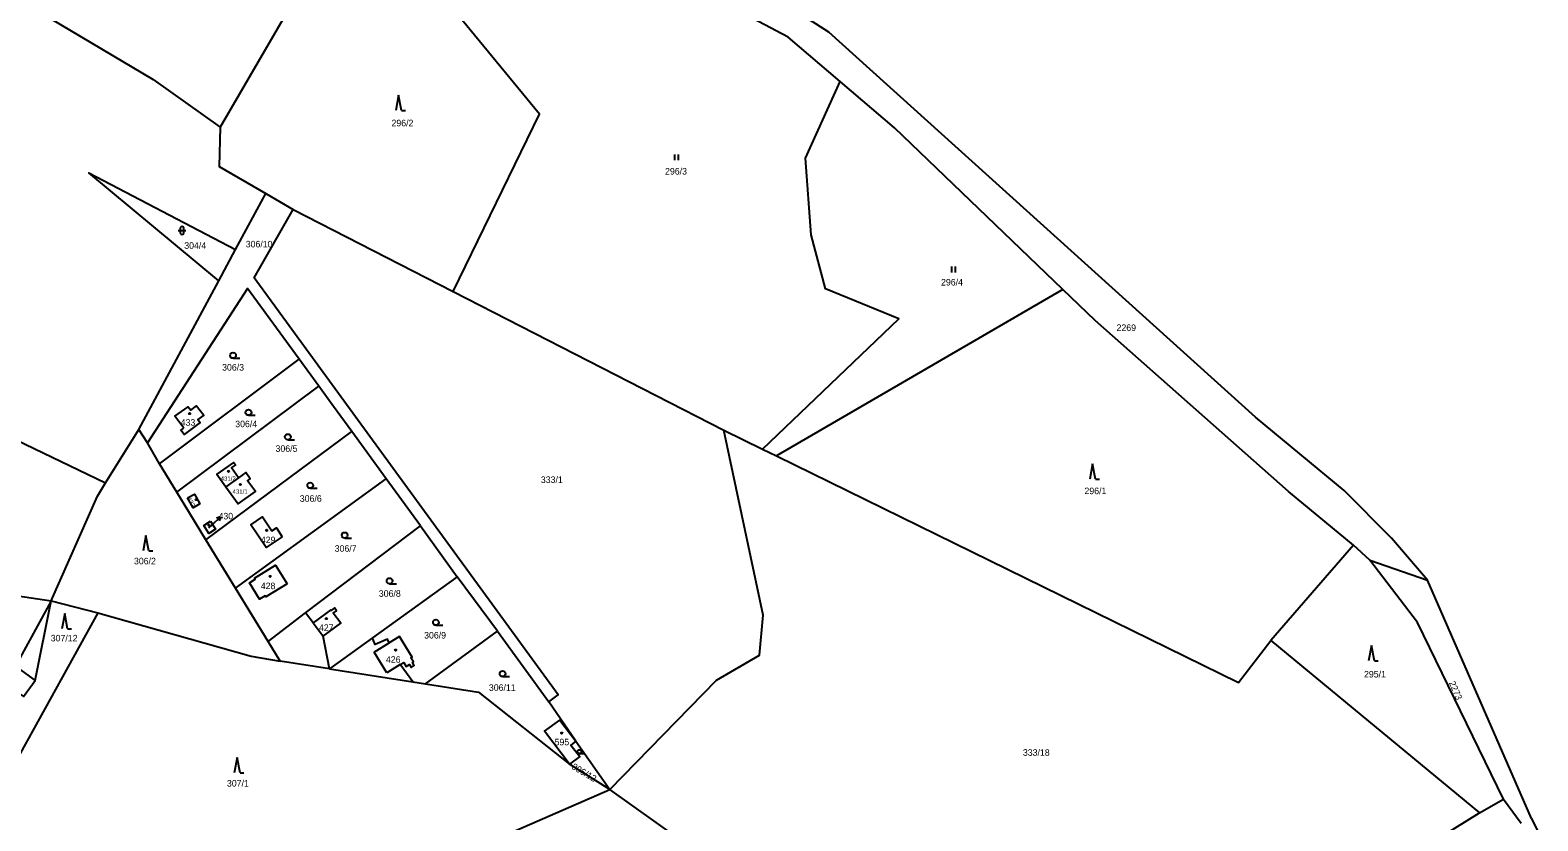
# Model space of a CAD drawing. Extents: x -725728 to -720881, y -1068679 to -1063504.
# Drawn here: x -722012.3 to -721620.8, y -1065223.7 to -1065018.4 of the extents above; entities that cross this region are included whole.
import ezdxf

# ---------------------------------------------------------------- set-up
doc = ezdxf.new("R2010")
doc.units = 0
for name, color, linetype in [('Hranice parcel', 7, 'Continuous'), ('Parcelní čísla', 7, 'Continuous'), ('Pop  PČ popisy', 7, 'Continuous'), ('Vnitřní kresba', 7, 'Continuous'), ('Značky budov', 7, 'Continuous'), ('Značky kultur', 7, 'Continuous')]:
    doc.layers.add(name, color=color, linetype=linetype)

# ---------------------------------------------------------------- blocks, each defined once
blk = doc.blocks.new('4.02_3')
at = {"layer": 'Značky budov'}
blk.add_circle((-0.001, 0), 0.0175, dxfattribs=at)
blk = doc.blocks.new('4.02_4')
at = {"layer": 'Značky budov'}
blk.add_circle((-0.001, 0), 0.0175, dxfattribs=at)
blk = doc.blocks.new('1029_167')
at = {"layer": 'Pop  PČ popisy'}
for p, q in [((0, 0), (0.219, 0.205)), ((0.219, 0.205), (0.112, 0.173)), ((0.219, 0.205), (0.18, 0.1))]:
    blk.add_line(p, q, dxfattribs=at)
blk = doc.blocks.new('3.06_1')
at = {"layer": 'Značky kultur'}
for p, q in [((-0.051, 0), (-0.051, 0.15)), ((0.049, 0), (0.049, 0.15))]:
    blk.add_line(p, q, dxfattribs=at)
blk = doc.blocks.new('3.16_3')
at = {"layer": 'Značky kultur'}
for p, q in [((-0.1, 0.1), (0.1, 0.1)), ((-0.05, 0.15), (-0.05, 0.05)), ((0.05, 0.05), (0.05, 0.15))]:
    blk.add_line(p, q, dxfattribs=at)
for centre, start, end in [((0, 0.15), 0, 180), ((0, 0.05), 180, 359.9879)]:
    blk.add_arc(centre, 0.05, start, end, dxfattribs=at)
blk = doc.blocks.new('3.08_1')
at = {"layer": 'Značky kultur'}
for p, q in [((0, 0.4), (-0.075, 0)), ((0.075, 0), (0, 0.4)), ((0.075, 0), (0.175, 0))]:
    blk.add_line(p, q, dxfattribs=at)
blk = doc.blocks.new('3.04_2')
at = {"layer": 'Značky kultur'}
blk.add_line((0.001, 0), (0.176, 0), dxfattribs=at)
blk.add_circle((0.001, 0.075), 0.075, dxfattribs=at)
blk = doc.blocks.new('3.04_3')
at = {"layer": 'Značky kultur'}
blk.add_line((0.001, 0), (0.176, 0), dxfattribs=at)
blk.add_circle((0.001, 0.075), 0.075, dxfattribs=at)
blk = doc.blocks.new('3.04_4')
at = {"layer": 'Značky kultur'}
blk.add_line((0, 0), (0.118, 0), dxfattribs=at)
blk.add_circle((0, 0.05), 0.0502, dxfattribs=at)
blk = doc.blocks.new('3.08_2')
at = {"layer": 'Značky kultur'}
for p, q in [((0, 0.4), (-0.075, 0)), ((0.075, 0), (0, 0.4)), ((0.075, 0), (0.175, 0))]:
    blk.add_line(p, q, dxfattribs=at)
blk = doc.blocks.new('3.06_2')
at = {"layer": 'Značky kultur'}
for p, q in [((-0.051, 0), (-0.051, 0.15)), ((0.049, 0), (0.049, 0.15))]:
    blk.add_line(p, q, dxfattribs=at)

msp = doc.modelspace()

# ---------------------------------------------------------------- linework, layer by layer
at = {"layer": 'Hranice parcel'}
for p, q in [((-721918.05, -1064966.26), (-721962.92, -1065043.6)), ((-721958.91, -1065075.36), (-721951.07, -1065060.81)), ((-721951.07, -1065060.81), (-721943.95, -1065064.96)), ((-721943.95, -1065064.96), (-721902.46, -1065086.23)), ((-721963.26, -1065083.45), (-721958.91, -1065075.36)), ((-721984.07, -1065122.1), (-721963.26, -1065083.45)), ((-721902.46, -1065086.23), (-721832.16, -1065122.26)), ((-721744.12, -1065085.73), (-721818.5, -1065128.95)), ((-721978.66, -1065130.97), (-721942.43, -1065103.84)), ((-721937.33, -1065110.84), (-721942.43, -1065103.84)), ((-721974.17, -1065138.33), (-721937.33, -1065110.84)), ((-721992.67, -1065135.95), (-721984.07, -1065122.1)), ((-721981.8, -1065125.5), (-721984.07, -1065122.1)), ((-721978.66, -1065130.97), (-721981.8, -1065125.5)), ((-721966.62, -1065150.7), (-721928.76, -1065122.61)), ((-721919.84, -1065134.84), (-721928.76, -1065122.61)), ((-721832.16, -1065122.26), (-721822.1, -1065127.19)), ((-721822.1, -1065127.19), (-721818.5, -1065128.95)), ((-721974.17, -1065138.33), (-721978.66, -1065130.97)), ((-721958.13, -1065134.6), (-721961.43, -1065136.95)), ((-721958.97, -1065163.25), (-721919.84, -1065134.84)), ((-721910.92, -1065147.08), (-721919.84, -1065134.84)), ((-721940.73, -1065169.71), (-721910.92, -1065147.08)), ((-721910.92, -1065147.08), (-721901.36, -1065160.28)), ((-721958.97, -1065163.25), (-721966.62, -1065150.7)), ((-721668.66, -1065152.07), (-721690.16, -1065176.83)), ((-721664.42, -1065156), (-721668.66, -1065152.07)), ((-721664.42, -1065156), (-721649.47, -1065161.18)), ((-721901.36, -1065160.28), (-721923.4, -1065176.2)), ((-721890.92, -1065174.44), (-721901.36, -1065160.28)), ((-722020.73, -1065164.49), (-722006.78, -1065166.52)), ((-721950.5, -1065177.13), (-721958.97, -1065163.25)), ((-721622.4, -1065223.06), (-721649.47, -1065161.18)), ((-722006.78, -1065166.52), (-722017.97, -1065186.95)), ((-722006.78, -1065166.52), (-721994.73, -1065169.65)), ((-721994.73, -1065169.65), (-722014.85, -1065206.2)), ((-721950.5, -1065177.13), (-721940.73, -1065169.71)), ((-721923.4, -1065176.2), (-721934.53, -1065184.24)), ((-721909.57, -1065188.12), (-721890.92, -1065174.44)), ((-721890.92, -1065174.44), (-721877.63, -1065192.78)), ((-721947.38, -1065182.24), (-721950.5, -1065177.13)), ((-721690.16, -1065176.83), (-721635.94, -1065221.6)), ((-721934.53, -1065184.24), (-721947.38, -1065182.24)), ((-721934.53, -1065184.24), (-721912.91, -1065187.57)), ((-721912.91, -1065187.57), (-721909.57, -1065188.12)), ((-721870.55, -1065203), (-721877.63, -1065192.78)), ((-721870.55, -1065203), (-721861.75, -1065215.54)), ((-721861.75, -1065215.54), (-721872.19, -1065208.98)), ((-721635.94, -1065221.6), (-721629.69, -1065218.01)), ((-721629.69, -1065218.01), (-721625.16, -1065224.28)), ((-721622.4, -1065223.06), (-721620.79, -1065226.41))]:
    msp.add_line(p, q, dxfattribs=at)
for points in [[(-721671.12, -1065137.93), (-721694.13, -1065118.87), (-721804.89, -1065018.95), (-721853.99, -1064987.4), (-721925.91, -1064952.22)], [(-722106.07, -1064958.38), (-722062.41, -1064970.85), (-722044.41, -1064978.92), (-722024.62, -1064990.96), (-722014.89, -1064999.34), (-722017.34, -1065004.53), (-722009.94, -1065013.6), (-721980.32, -1065031.2), (-721962.92, -1065043.6)], [(-721902.46, -1065086.23), (-721880.01, -1065040.25), (-721927.02, -1064982.99), (-721881.47, -1064985.29)], [(-721801.91, -1065031.77), (-721815.44, -1065020.23), (-721881.47, -1064985.29)], [(-721822.1, -1065127.19), (-721786.71, -1065093.3), (-721805.79, -1065085.52), (-721809.46, -1065071.56), (-721810.91, -1065051.59), (-721801.91, -1065031.77)], [(-721744.12, -1065085.73), (-721787.86, -1065043.77), (-721801.91, -1065031.77)], [(-722201.7, -1065039.76), (-722140.87, -1065072.28), (-722130.8, -1065051.87), (-722093.23, -1065069.86), (-722088.53, -1065083.69), (-722080.88, -1065093.49), (-721992.67, -1065135.95)], [(-721962.92, -1065043.6), (-721963.18, -1065053.76), (-721951.07, -1065060.81)], [(-721963.26, -1065083.45), (-721997.01, -1065055.44), (-721958.91, -1065075.36)], [(-721877.63, -1065192.78), (-721875.18, -1065190.99), (-721954.06, -1065082.71), (-721943.95, -1065064.96)], [(-721942.43, -1065103.84), (-721955.82, -1065085.46), (-721981.8, -1065125.5)], [(-721668.66, -1065152.07), (-721685.51, -1065138.2), (-721735.74, -1065093.77), (-721744.12, -1065085.73)], [(-721928.76, -1065122.61), (-721933.51, -1065116.08), (-721936.43, -1065112.07), (-721937.33, -1065110.84)], [(-721972.39, -1065121.72), (-721974.71, -1065118.62), (-721971.2, -1065116.17), (-721970.55, -1065117.04), (-721969.04, -1065115.91), (-721967.21, -1065118.37), (-721968.71, -1065119.5), (-721968.13, -1065120.28), (-721972.29, -1065123.39), (-721973.13, -1065122.27), (-721972.39, -1065121.72)], [(-721861.75, -1065215.54), (-721834.06, -1065187.19), (-721822.88, -1065180.67), (-721821.95, -1065170.24), (-721832.16, -1065122.26)], [(-721818.5, -1065128.95), (-721698.5, -1065187.72), (-721690.16, -1065176.83)], [(-721958.13, -1065134.6), (-721959.96, -1065132.03), (-721958.98, -1065131.34), (-721959.5, -1065130.61), (-721963.78, -1065133.65), (-721961.43, -1065136.95)], [(-721961.43, -1065136.95), (-721958.27, -1065141.39), (-721953.79, -1065138.2), (-721955.79, -1065135.39), (-721955.1, -1065134.9), (-721956.26, -1065133.27), (-721958.13, -1065134.6)], [(-722006.78, -1065166.52), (-721994.79, -1065139.37), (-721992.67, -1065135.95)], [(-721966.62, -1065150.7), (-721970.78, -1065143.88), (-721974.17, -1065138.33)], [(-721971.38, -1065139.83), (-721969.63, -1065138.84), (-721968.21, -1065141.39), (-721969.98, -1065142.39), (-721971.38, -1065139.83)], [(-721649.47, -1065161.18), (-721658.76, -1065150.3), (-721671.12, -1065137.93)], [(-721946.81, -1065149.91), (-721951, -1065152.72), (-721954.98, -1065146.78), (-721951.93, -1065144.74), (-721949.47, -1065148.41), (-721948.33, -1065147.64), (-721946.81, -1065149.91)], [(-721965.42, -1065145.89), (-721964.12, -1065147.95), (-721965.84, -1065149.03), (-721967.14, -1065146.97), (-721965.42, -1065145.89)], [(-721629.69, -1065218.01), (-721652.02, -1065172.19), (-721664.42, -1065156)], [(-721945.53, -1065162.11), (-721951.09, -1065165.5), (-721951.23, -1065165.28), (-721952.68, -1065166.16), (-721955.3, -1065161.85), (-721953.85, -1065160.97), (-721954.03, -1065160.67), (-721948.52, -1065157.31), (-721945.53, -1065162.11)], [(-722017.97, -1065186.95), (-722018.34, -1065188.35), (-722013.97, -1065191.4), (-722010.95, -1065187.22), (-722006.78, -1065166.52)], [(-721934.53, -1065184.24), (-721936.17, -1065175.73), (-721931.59, -1065172.36), (-721933.57, -1065169.75), (-721932.74, -1065169.12), (-721933.28, -1065168.41), (-721934.11, -1065169.04), (-721934.2, -1065168.93), (-721938.79, -1065172.28), (-721940.73, -1065169.71)], [(-721994.73, -1065169.65), (-721954.92, -1065180.95), (-721947.38, -1065182.24)], [(-721912.91, -1065187.57), (-721916.2, -1065183.09), (-721915.26, -1065182.52), (-721914.65, -1065183.56), (-721913.78, -1065183.06), (-721913.33, -1065183.83), (-721912.56, -1065183.34), (-721912.99, -1065182.59), (-721912.7, -1065182.42), (-721913.4, -1065181.37), (-721913.1, -1065181.18), (-721916.39, -1065175.85), (-721919.03, -1065177.47), (-721919.44, -1065176.49), (-721922.71, -1065177.87), (-721923.12, -1065176.88), (-721923.4, -1065176.2)], [(-721909.57, -1065188.12), (-721895.83, -1065190.26), (-721872.19, -1065208.98)], [(-721872.19, -1065208.98), (-721878.71, -1065200.37), (-721874.72, -1065197.5), (-721870.55, -1065203)], [(-721870.55, -1065203), (-721871.86, -1065203.99), (-721869.57, -1065207), (-721872.19, -1065208.98)], [(-721924.27, -1065258.67), (-721927.06, -1065244.03), (-721861.75, -1065215.54)], [(-721730.44, -1065255.38), (-721743.53, -1065236), (-721795.88, -1065262.41), (-721861.75, -1065215.54)], [(-721730.44, -1065255.38), (-721668.64, -1065241.93), (-721635.94, -1065221.6)]]:
    msp.add_lwpolyline(points, dxfattribs=at)
at = {"layer": 'Pop  PČ popisy'}
msp.add_line((-721965.87, -1065147.62), (-721964.99, -1065146.8), dxfattribs=at)
at = {"layer": 'Vnitřní kresba'}
for p, q in [((-721938.79, -1065172.28), (-721936.17, -1065175.73)), ((-721922.93, -1065179.88), (-721919.03, -1065177.47)), ((-721919.64, -1065185.22), (-721922.93, -1065179.88)), ((-722015.39, -1065184.01), (-722010.95, -1065187.22)), ((-721916.2, -1065183.09), (-721919.64, -1065185.22))]:
    msp.add_line(p, q, dxfattribs=at)

# ---------------------------------------------------------------- block references
at = {"layer": 'Pop  PČ popisy', "xscale": 10, "yscale": 10}
msp.add_blockref('1029_167', (-721964.99, -1065146.8), dxfattribs=at)
at = {"layer": 'Značky budov', "xscale": 10, "yscale": 10}
for name, p in [('4.02_3', (-721970.85, -1065117.94)), ('4.02_3', (-721960.75, -1065132.97)), ('4.02_3', (-721957.7, -1065136.35)), ('4.02_3', (-721969.15, -1065140.28)), ('4.02_4', (-721965.8, -1065146.93)), ('4.02_3', (-721950.81, -1065148.25)), ('4.02_3', (-721949.93, -1065160.23)), ('4.02_4', (-721935.35, -1065171.15)), ('4.02_3', (-721917.36, -1065179.32)), ('4.02_4', (-721874.24, -1065200.88))]:
    msp.add_blockref(name, p, dxfattribs=at)
at = {"layer": 'Značky kultur', "xscale": 10, "yscale": 10}
for name, p in [('3.08_1', (-721916.58, -1065039.24)), ('3.06_2', (-721844.4, -1065052.15)), ('3.16_3', (-721972.82, -1065071.41)), ('3.06_1', (-721772.47, -1065081.28)), ('3.04_2', (-721959.6, -1065103.59)), ('3.04_2', (-721955.59, -1065118.37)), ('3.04_2', (-721945.38, -1065124.75)), ('3.08_1', (-721736.39, -1065134.95)), ('3.04_2', (-721939.54, -1065137.34)), ('3.04_2', (-721930.61, -1065150.29)), ('3.08_1', (-721982.2, -1065153.56)), ('3.04_3', (-721918.94, -1065162.14)), ('3.08_1', (-722003.3, -1065173.84)), ('3.04_3', (-721906.91, -1065172.9)), ('3.08_2', (-721663.97, -1065182.13)), ('3.04_2', (-721889.6, -1065186.22)), ('3.08_1', (-721958.5, -1065211.22)), ('3.04_4', (-721869.66, -1065206.2))]:
    msp.add_blockref(name, p, dxfattribs=at)

# ---------------------------------------------------------------- texts
at = {"layer": 'Parcelní čísla'}
for s, height, p in [('296/2', 1.7, (-721918.44, -1065043.36)), ('296/3', 1.7, (-721847.41, -1065055.89)), ('304/4', 1.7, (-721972.25, -1065075.16)), ('306/10', 1.7, (-721956.29, -1065074.8)), ('296/4', 1.7, (-721775.75, -1065084.69)), ('2269', 1.7, (-721730.18, -1065096.49)), ('306/3', 1.7, (-721962.42, -1065106.78)), ('433', 1.7, (-721973.18, -1065121.09)), ('306/4', 1.7, (-721959.01, -1065121.48)), ('306/5', 1.7, (-721948.55, -1065127.88)), ('431/2', 1.14, (-721962.8, -1065135.39)), ('333/1', 1.7, (-721879.66, -1065135.96)), ('296/1', 1.7, (-721738.51, -1065138.86)), ('431/1', 1.14, (-721959.71, -1065138.76)), ('306/6', 1.7, (-721942.25, -1065140.84)), ('430', 1.7, (-721963.35, -1065145.42)), ('429', 1.7, (-721952.36, -1065151.58)), ('306/7', 1.7, (-721933.19, -1065153.81)), ('306/2', 1.7, (-721985.31, -1065157.08)), ('428', 1.7, (-721952.38, -1065163.52)), ('306/8', 1.7, (-721921.73, -1065165.5)), ('427', 1.7, (-721937.28, -1065174.37)), ('307/12', 1.7, (-722006.91, -1065177.09)), ('306/9', 1.7, (-721909.97, -1065176.34)), ('426', 1.7, (-721919.88, -1065182.63)), ('306/11', 1.7, (-721893.15, -1065189.93)), ('295/1', 1.7, (-721665.92, -1065186.45)), ('595', 1.7, (-721876.09, -1065204.07)), ('333/18', 1.7, (-721754.49, -1065206.78)), ('307/1', 1.7, (-721961.17, -1065214.77))]:
    msp.add_text(s, height=height, dxfattribs=at).set_placement(p)
for s, height, rotation, p in [('432', 1.14, 299, (-721971.59, -1065140.02)), ('2273', 1.7, 293, (-721643.91, -1065187.82)), ('306/12', 1.7, 329, (-721871.84, -1065210.06))]:
    msp.add_text(s, height=height, rotation=rotation, dxfattribs=at).set_placement(p)

doc.saveas('drawing.dxf')
